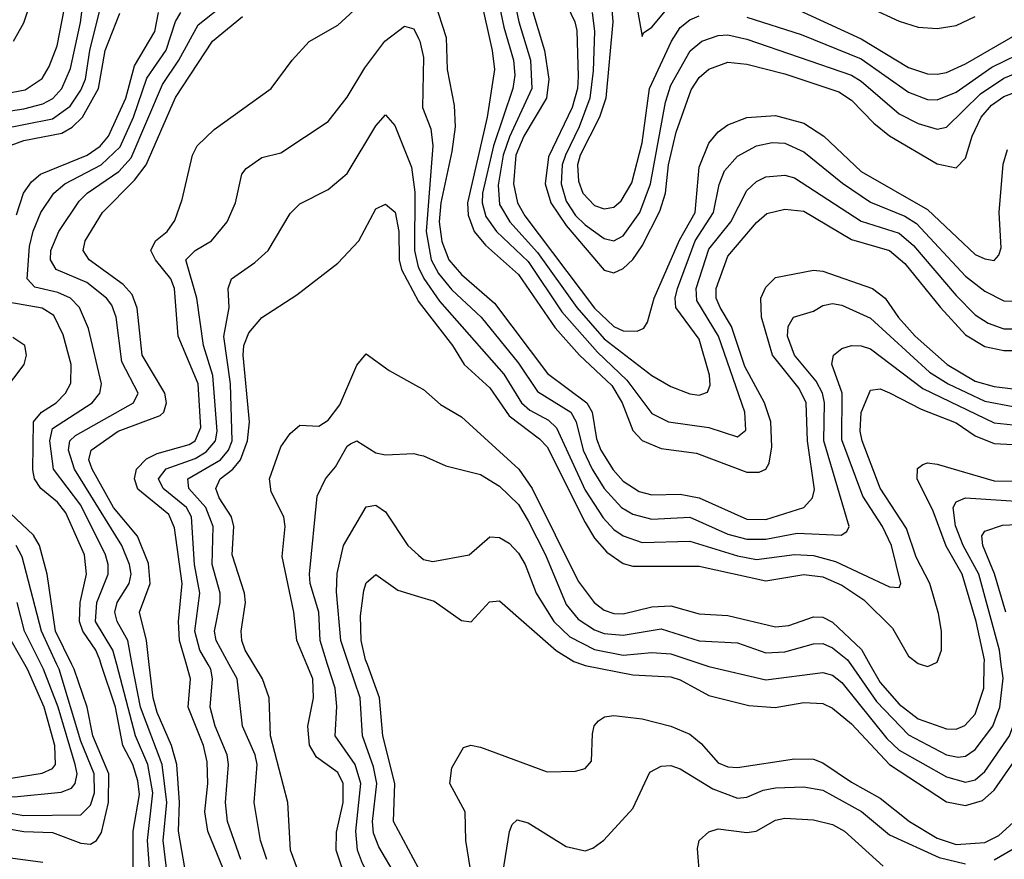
# Model space of a CAD drawing. Header units: inches. Extents: x 990535 to 1117859, y 769386 to 892122.
# Tile 931 of 1056: x 1079161 to 1081231, y 859591 to 861355. Entities that reach past the tile are written whole.
import ezdxf

# ---------------------------------------------------------------- set-up
doc = ezdxf.new("R2010")
doc.units = ezdxf.units.IN
doc.header["$MEASUREMENT"] = 0
for name, color, linetype in [('B0875', 7, 'Continuous'), ('B0876', 7, 'Continuous'), ('B0885', 7, 'Continuous'), ('B0886', 7, 'Continuous')]:
    doc.layers.add(name, color=color, linetype=linetype)

msp = doc.modelspace()

# ---------------------------------------------------------------- linework, layer by layer
at = {"layer": 'B0875', "color": 5}
for points, elevation in [([(1078407.4, 859530), (1078437.5, 859610), (1078455.8, 859644.2), (1078473.6, 859666.4), (1078535.1, 859704.9), (1078650, 859756.8), (1078726.6, 859773.4), (1078790, 859800.5), (1078830, 859807.8), (1078950, 859803.5), (1079130, 859759.3), (1079208.7, 859771.3), (1079230, 859781.7), (1079236.3, 859790), (1079235.3, 859830), (1079212.8, 859910), (1079177.8, 859990), (1079172.1, 860000)], 3880), ([(1078438.5, 859530), (1078464.8, 859610), (1078490, 859644.8), (1078568.6, 859691.4), (1078650, 859722.6), (1078750, 859741.6), (1078812.6, 859767.4), (1078850, 859777.6), (1078950.2, 859769.8), (1079033.3, 859753.3), (1079110, 859727.5), (1079150, 859722.1), (1079248.5, 859731.5), (1079270, 859740.4), (1079277.8, 859750), (1079281.8, 859770), (1079278.2, 859790), (1079242.2, 859910), (1079211.5, 859990), (1079206.4, 860000)], 3860), ([(1078484.7, 859590), (1078502.1, 859617.9), (1078550, 859652.2), (1078630, 859683.6), (1078690, 859698.4), (1078770, 859706), (1078810, 859722.2), (1078850, 859748.4), (1078870, 859750), (1078910, 859740.4), (1079010, 859727.4), (1079110, 859693.3), (1079170, 859682.6), (1079290, 859684.2), (1079310, 859704.5), (1079318.5, 859730), (1079318.2, 859770), (1079290, 859839), (1079244.4, 859990), (1079239.7, 860000)], 3840), ([(1078508, 859572), (1078535.4, 859610), (1078570, 859631), (1078630, 859651.6), (1078690, 859664.6), (1078790, 859673.8), (1078815, 859685), (1078850, 859712.8), (1078870, 859716.6), (1078910, 859704.5), (1079010, 859695.2), (1079110, 859659.3), (1079170, 859648.8), (1079230, 859646.6), (1079290, 859624.7), (1079310, 859622.4), (1079322.6, 859630), (1079333, 859647), (1079348, 859710), (1079348.5, 859770), (1079315.3, 859850), (1079302.8, 859910), (1079275.5, 859990), (1079270.7, 860000)], 3820), ([(1079399.6, 859570), (1079399.6, 859650), (1079413, 859727), (1079410, 859755.7), (1079398.8, 859790), (1079378.4, 859830), (1079362.8, 859910), (1079332.8, 860000)], 3780), ([(1079436, 859544), (1079430.1, 859630), (1079440.9, 859730), (1079430.4, 859790), (1079404.8, 859850), (1079365.3, 860000)], 3760), ([(1079479.9, 859490), (1079463.2, 859630), (1079470.5, 859710), (1079460.6, 859790), (1079415.1, 859910), (1079397.9, 860000)], 3740), ([(1079512.1, 859552.1), (1079495.3, 859650), (1079496.9, 859710), (1079491.5, 859790), (1079480.3, 859830), (1079450, 859898.7), (1079442.1, 859930), (1079433.8, 860000)], 3720), ([(1079589.5, 859569.5), (1079556.8, 859650), (1079550.5, 859690), (1079556.6, 859750), (1079555.7, 859795.7), (1079547.6, 859830), (1079515.4, 859910), (1079520.6, 859970), (1079511.9, 860000)], 3680), ([(1079626, 859590), (1079597.9, 859670), (1079593.9, 859710), (1079600.5, 859790), (1079597.5, 859810), (1079572.5, 859870), (1079561.5, 859910), (1079566.4, 859970), (1079563.2, 859990), (1079557.4, 860000)], 3660), ([(1079680.8, 859590), (1079667.3, 859630), (1079654.4, 859710), (1079660.8, 859790), (1079656.4, 859810), (1079629.6, 859870), (1079618.2, 859970), (1079601.9, 860000)], 3640), ([(1079745.1, 859570), (1079730.7, 859610), (1079725.1, 859710), (1079688.9, 859850), (1079685.8, 859930), (1079672, 859970), (1079653.6, 860000)], 3620), ([(1080000, 859131.8), (1079965.6, 859145.6), (1079944.2, 859164.2), (1079910, 859209.9), (1079896.2, 859236.2), (1079885.9, 859270), (1079868.7, 859371.3), (1079870, 859390), (1079894.2, 859445.8), (1079892.9, 859470), (1079876.6, 859510), (1079840.1, 859570), (1079826.3, 859610), (1079827.5, 859647.5), (1079841.2, 859710), (1079841.3, 859750), (1079830, 859772.9), (1079785.3, 859805.3), (1079770.6, 859830.6), (1079767.3, 859870), (1079778.8, 859930), (1079777.5, 859970), (1079765, 860000)], 3580), ([(1080000, 859166.7), (1079990, 859168.1), (1079970, 859178.8), (1079941.9, 859210), (1079915.3, 859270), (1079910, 859370), (1079935.5, 859424.5), (1079938.5, 859450), (1079918, 859518), (1079882, 859582), (1079871.3, 859610), (1079867.7, 859650), (1079878.8, 859750), (1079866.4, 859790), (1079824.7, 859850), (1079828.2, 859911.8), (1079824.5, 859950), (1079808.6, 860000)], 3560), ([(1080000, 859205.2), (1079990, 859206.5), (1079970, 859223.1), (1079955.2, 859250), (1079947.3, 859290), (1079950, 859317.8), (1079960.1, 859350), (1079985.4, 859394.6), (1079989.9, 859410), (1079988.4, 859430), (1079953.5, 859553.5), (1079916.6, 859616.6), (1079905.4, 859645.4), (1079902.7, 859670), (1079912.4, 859750), (1079905, 859785), (1079882.2, 859850), (1079877, 859930), (1079853.1, 860000)], 3540), ([(1080000, 859571.8), (1079947, 859670), (1079949.8, 859750), (1079924.5, 859850), (1079918, 859930), (1079892.2, 860000)], 3520), ([(1078630, 859587.8), (1078730, 859600.7), (1078797, 859603), (1078830, 859613.5), (1078870, 859637.9), (1078890, 859641.5), (1078990, 859632), (1079110, 859597.6), (1079210, 859584.7)], 3780)]:
    msp.add_lwpolyline(points, dxfattribs=dict(at, elevation=elevation))
at = {"layer": 'B0876', "color": 5}
for points, elevation in [([(1079116, 861124), (1079230, 861146.4), (1079267.1, 861172.9), (1079290, 861207), (1079299.3, 861230), (1079308.8, 861290), (1079348.8, 861451.2)], 3840), ([(1079050, 861184.5), (1079172.6, 861207.4), (1079208.6, 861231.4), (1079223.5, 861256.5), (1079239.9, 861300.1), (1079265.5, 861430)], 3880), ([(1079085.1, 861154.9), (1079170, 861167.2), (1079210, 861177.7), (1079230.8, 861189.2), (1079250, 861210), (1079268, 861252), (1079289.1, 861349.1), (1079296.8, 861410)], 3860), ([(1079148.6, 861310), (1079170, 861347.9), (1079190.1, 861410)], 3920), ([(1079397.9, 860000), (1079388.4, 860050), (1079366, 860090), (1079361, 860110), (1079366, 860130), (1079391.7, 860170), (1079395.3, 860190), (1079392.3, 860210), (1079376, 860250), (1079276.8, 860410), (1079264, 860450), (1079266.9, 860470), (1079278.9, 860481.1), (1079400.6, 860550), (1079410.3, 860570), (1079376.2, 860636.2), (1079364.3, 860730), (1079355, 860755), (1079344.1, 860770), (1079302.5, 860802.5), (1079237.7, 860830), (1079225.8, 860850), (1079227, 860870), (1079243.7, 860910), (1079286.6, 860973.4), (1079303, 860990), (1079370, 861036), (1079395.8, 861064.2), (1079461.2, 861218.8), (1079495.5, 861270), (1079536.3, 861343.7), (1079610, 861402.9)], 3740), ([(1079511.9, 860000), (1079497.5, 860050), (1079494.8, 860090), (1079503.1, 860170), (1079487, 860287), (1079475.1, 860315.1), (1079410, 860368.3), (1079402.7, 860390), (1079407.1, 860410), (1079427.7, 860432.3), (1079450, 860443.3), (1079517.8, 860462.2), (1079530, 860470.1), (1079542.3, 860497.7), (1079536.5, 860590), (1079494.4, 860690), (1079486.5, 860790), (1079478.8, 860810), (1079446.8, 860850), (1079437.3, 860870), (1079447.1, 860890), (1079471.4, 860910), (1079487.3, 860932.7), (1079502.9, 860977.1), (1079524.8, 861070), (1079534.5, 861090), (1079570, 861123.9), (1079689.8, 861210), (1079734.1, 861270), (1079770, 861308.7), (1079830, 861343.2), (1079890, 861398.5)], 3680), ([(1079130, 861086.1), (1079170, 861101.3), (1079250, 861116.6), (1079271.3, 861128.7), (1079293.1, 861150), (1079326.7, 861210), (1079341, 861290), (1079371.6, 861368.4)], 3820), ([(1079154.9, 860945.1), (1079169.6, 860990.4), (1079185.9, 861014.1), (1079205.1, 861030), (1079303.2, 861070), (1079330.7, 861089.3), (1079348.3, 861110), (1079384.2, 861190), (1079402.3, 861257.7), (1079445.4, 861330), (1079453.4, 861370)], 3780), ([(1079365.3, 860000), (1079357.4, 860030), (1079320.8, 860090), (1079323.2, 860130), (1079347.1, 860190), (1079347.5, 860210), (1079341.6, 860230), (1079290, 860334.6), (1079232.6, 860410), (1079225, 860470), (1079230, 860495.5), (1079313.5, 860550), (1079329.9, 860570), (1079333.6, 860590), (1079305.7, 860705.7), (1079287.3, 860750), (1079268.4, 860770), (1079241.8, 860781.8), (1079192.9, 860792.9), (1079177.2, 860810), (1079181.9, 860878.1), (1079189.5, 860910.5), (1079205.9, 860950), (1079233, 860990), (1079256, 861010), (1079332.8, 861050), (1079372.5, 861087.5), (1079400.8, 861150), (1079428.3, 861231.7), (1079468.9, 861291.1), (1079488.8, 861351.2), (1079499.8, 861370)], 3760), ([(1079433.8, 860000), (1079427.8, 860050), (1079413.2, 860110), (1079435.7, 860170), (1079431.8, 860211.8), (1079409.2, 860269.3), (1079358.8, 860330), (1079313.3, 860410), (1079306.8, 860430), (1079311.4, 860450), (1079368.1, 860490), (1079456.9, 860523.1), (1079464.5, 860530), (1079469.7, 860550), (1079466.2, 860570), (1079418.8, 860650), (1079408.4, 860748.4), (1079397.6, 860777.6), (1079378.8, 860798.7), (1079307.1, 860850), (1079294.7, 860870), (1079299.1, 860890), (1079335.7, 860950), (1079402.5, 861017.5), (1079427.3, 861050), (1079488.9, 861191.1), (1079566.8, 861310), (1079630, 861361.4)], 3720), ([(1079557.4, 860000), (1079540, 860030), (1079529.5, 860070), (1079539.9, 860150), (1079528.7, 860210), (1079522.5, 860310), (1079512.2, 860330), (1079462.7, 860370), (1079453.4, 860390), (1079469.2, 860410.8), (1079530, 860433.1), (1079553.5, 860446.5), (1079572.7, 860470), (1079576.7, 860490), (1079567.3, 860607.3), (1079547.7, 860670), (1079533.8, 860770), (1079510.4, 860850), (1079530, 860869.6), (1079564.3, 860890), (1079597.5, 860930), (1079614.8, 860970), (1079628.1, 861030), (1079637.6, 861042.4), (1079670, 861065), (1079710, 861075.2), (1079810, 861141.2), (1079850, 861191.9), (1079886.6, 861253.4), (1079928.9, 861310), (1079970, 861340.9), (1079990, 861335.9), (1080000, 861315.5)], 3660), ([(1079601.9, 860000), (1079574.6, 860050), (1079571, 860070), (1079583, 860130), (1079582.9, 860150), (1079565.8, 860210), (1079567.7, 860290), (1079552.5, 860330), (1079517.2, 860370), (1079515, 860390), (1079583.4, 860430), (1079600, 860450), (1079607.9, 860470), (1079604.3, 860590), (1079590.8, 860689.2), (1079601.4, 860750), (1079599.9, 860790), (1079606.6, 860810), (1079655.6, 860844.4), (1079683.4, 860870), (1079730, 860947.3), (1079750, 860967.9), (1079810, 860998), (1079850, 861031.7), (1079910, 861131.9), (1079930, 861154.7), (1079950, 861132.2), (1079984.8, 861044.8), (1079992.2, 860992.2), (1079991.5, 860870), (1079998.2, 860838.1), (1080000, 860834.1)], 3640), ([(1079653.6, 860000), (1079635.1, 860030), (1079628.2, 860050), (1079627, 860070), (1079636.3, 860130), (1079633.8, 860150), (1079608.1, 860230), (1079611.8, 860290), (1079606.3, 860310), (1079580.7, 860350), (1079573.5, 860370), (1079582.6, 860390), (1079609.4, 860410.6), (1079625.2, 860430), (1079640, 860470), (1079644.5, 860510), (1079631, 860650), (1079632.2, 860670), (1079643.3, 860696.7), (1079670, 860728.9), (1079743.6, 860776.4), (1079830, 860843.4), (1079874.2, 860890), (1079910, 860957.7), (1079930, 860967.4), (1079950.4, 860950.4), (1079958.4, 860910), (1079959.1, 860850), (1079963.7, 860830), (1080000, 860762.5)], 3620), ([(1079332.8, 860000), (1079329.5, 860010), (1079321.5, 860030), (1079293.7, 860070), (1079287, 860090), (1079288.6, 860130), (1079302, 860190), (1079297.6, 860230), (1079258.6, 860318.6), (1079240.7, 860340.7), (1079205.5, 860370), (1079192.4, 860390), (1079188.9, 860408.9), (1079190, 860510), (1079206.8, 860530), (1079238.1, 860550), (1079257.9, 860570), (1079268.9, 860591.1), (1079269.7, 860630), (1079252.9, 860692.9), (1079233.2, 860733.2), (1079208.5, 860748.5), (1079140.4, 860760.4)], 3780), ([(1079127.5, 860572.5), (1079171, 860630), (1079175.9, 860650), (1079172.4, 860670), (1079147, 860687)], 3820), ([(1079765, 860000), (1079744.2, 860050), (1079737.6, 860110), (1079713, 860227), (1079719.5, 860290), (1079716.8, 860310), (1079690, 860362.5), (1079686.5, 860390), (1079710, 860457.1), (1079730, 860485.5), (1079750, 860502.8), (1079790, 860500.9), (1079810, 860513.2), (1079834.2, 860545.8), (1079870, 860629.2), (1079890, 860652.7), (1079938, 860618), (1080000, 860583.5)], 3580), ([(1079808.6, 860000), (1079792.7, 860050), (1079790.4, 860110), (1079771.7, 860170), (1079770.6, 860189.4), (1079786.5, 860353.5), (1079804.5, 860390), (1079825, 860415), (1079850, 860459), (1079856.7, 860463.3), (1079870, 860470.1), (1079910, 860445), (1079930, 860440.7), (1079990, 860443), (1080000, 860440.8)], 3560), ([(1079270.7, 860000), (1079236.6, 860070), (1079219.3, 860190), (1079202.6, 860250), (1079190, 860271.8), (1079129.4, 860329.4)], 3820), ([(1079853.1, 860000), (1079836.1, 860050), (1079827.3, 860152.7), (1079828.6, 860191.4), (1079841.9, 860250), (1079890, 860330.9), (1079910, 860334.4), (1079930, 860320.4), (1079977.4, 860250), (1080000, 860229.5)], 3540), ([(1079239.7, 860000), (1079206.8, 860070), (1079166.2, 860226.2), (1079153.8, 860250)], 3840), ([(1079892.2, 860000), (1079888.5, 860010), (1079878.9, 860050), (1079878.1, 860101.9), (1079884.9, 860155.1), (1079890, 860171.3), (1079910, 860189.3), (1079956.4, 860156.4), (1080000, 860143)], 3520), ([(1079206.4, 860000), (1079171.1, 860070), (1079156.1, 860130)], 3860), ([(1079172.1, 860000), (1079132.1, 860070)], 3880)]:
    msp.add_lwpolyline(points, dxfattribs=dict(at, elevation=elevation))
at = {"layer": 'B0885', "color": 5}
for points, elevation in [([(1080344.4, 860000), (1080350, 859998.1), (1080450, 859978.4), (1080530, 859973.8), (1080550, 859967.7), (1080610, 859934.8), (1080694, 859914), (1080749.8, 859909.8), (1080810, 859919.9), (1080850, 859917.7), (1080870, 859908.4), (1080910, 859875), (1080990, 859789.6), (1081110, 859711.4), (1081150, 859703.9), (1081185.6, 859714.4), (1081210, 859736.2), (1081275.3, 859830), (1081291.3, 859870), (1081302.6, 859970), (1081301.2, 859990), (1081298.4, 860000)], 3520), ([(1080597.7, 860000), (1080610, 859995.9), (1080730, 859967.4), (1080850, 859982.8), (1080870, 859977.2), (1080890, 859961.9), (1080984.5, 859844.5), (1081010, 859820), (1081110, 859764), (1081150, 859752.4), (1081170, 859757.8), (1081190, 859775.4), (1081242.3, 859850), (1081257.2, 859890), (1081264.9, 859964.9), (1081261.8, 860000)], 3540), ([(1080908.3, 860000), (1080962.5, 859922.5), (1081030, 859852.3), (1081110, 859810.1), (1081134.5, 859805.5), (1081150, 859807.4), (1081170, 859821.4), (1081206.8, 859870), (1081221.7, 859910), (1081228.5, 859971.5), (1081224.9, 860000)], 3560), ([(1080948.8, 860000), (1080970, 859962.3), (1081010, 859916.9), (1081050, 859885.9), (1081110, 859864.7), (1081130, 859864.2), (1081148.5, 859871.5), (1081170, 859895.2), (1081188, 859950), (1081189.2, 860000)], 3580), ([(1081056.4, 860000), (1081070, 859996), (1081079.3, 860000)], 3620), ([(1080109.3, 859569.3), (1080099.1, 859630), (1080097.5, 859690), (1080065.6, 859750), (1080070, 859782.6), (1080094.5, 859825.5), (1080109.8, 859830.2), (1080130, 859826.5), (1080270, 859774.3), (1080330, 859775.9), (1080350, 859781.4), (1080363.5, 859796.5), (1080365.6, 859854.4), (1080369, 859871), (1080378.3, 859881.7), (1080390.4, 859889.6), (1080410, 859892.4), (1080470, 859885.7), (1080530, 859870.3), (1080570, 859853.5), (1080594.2, 859834.2), (1080630, 859793.2), (1080650, 859785.1), (1080670, 859783.8), (1080790, 859801.9), (1080830, 859800.8), (1080850, 859793.2), (1080910, 859752.5), (1080970, 859719.3), (1081032, 859670), (1081090, 859635.1), (1081130, 859621.7), (1081190, 859626.2), (1081219.5, 859640.5), (1081250, 859667.9)], 3480), ([(1080162.5, 859470), (1080191, 859649), (1080196.6, 859663.4), (1080206.8, 859673.2), (1080230, 859667.5), (1080310, 859617.3), (1080350, 859608.6), (1080366.2, 859613.9), (1080389.2, 859630.8), (1080450, 859697.4), (1080486, 859774), (1080510, 859786.6), (1080530, 859787.6), (1080550, 859780.7), (1080618.8, 859738.8), (1080670, 859719), (1080690, 859720.9), (1080724.3, 859735.7), (1080750, 859741), (1080810, 859743), (1080850, 859735.7), (1080931, 859691), (1080990, 859641.9), (1081094.4, 859594.4), (1081150, 859581)], 3460), ([(1080591.2, 859550), (1080586.4, 859613.6), (1080589.9, 859630.1), (1080610, 859648.1), (1080630, 859654.6), (1080690, 859646.8), (1080709.6, 859650), (1080750, 859672.9), (1080770, 859676.7), (1080830, 859673.6), (1080870, 859663.4), (1080895.1, 859650), (1080976.4, 859576.4)], 3440), ([(1081210, 859589.8), (1081250, 859612.6)], 3460)]:
    msp.add_lwpolyline(points, dxfattribs=dict(at, elevation=elevation))
at = {"layer": 'B0886', "color": 5}
for points, elevation in [([(1080189.9, 861450), (1080210.7, 861350), (1080235, 861270), (1080238.3, 861210), (1080191, 861109), (1080177.7, 861070), (1080166.9, 861006.9), (1080170, 860966.8), (1080191.6, 860930), (1080250, 860865.9), (1080332.5, 860750), (1080390, 860684), (1080490, 860607.4), (1080530, 860584.3), (1080570, 860568.5), (1080590, 860565.8), (1080607.6, 860572.4), (1080612.8, 860587.2), (1080611.8, 860608.2), (1080590, 860683.8), (1080540.8, 860750), (1080539.4, 860770), (1080544.3, 860790), (1080581.4, 860890), (1080620, 860950), (1080631.5, 861008.5), (1080643, 861037), (1080670, 861067.9), (1080710, 861089.4), (1080743.2, 861096.8), (1080770, 861095.1), (1080810, 861077.4), (1080891.4, 861011.4), (1080950, 860971.4), (1081022.1, 860942.1), (1081046.8, 860926.8), (1081150, 860816.2), (1081190, 860784.4), (1081230, 860764.2), (1081250, 860763.1)], 3760), ([(1080160.5, 861430), (1080178.8, 861338.8), (1080199.3, 861270), (1080202.1, 861237.9), (1080198.3, 861210), (1080157.4, 861090), (1080134.4, 860990), (1080133.4, 860970), (1080141.6, 860941.6), (1080163.4, 860910), (1080230, 860846.8), (1080300.9, 860740.9), (1080375.9, 860655.9), (1080437.4, 860597.4), (1080490, 860527.3), (1080525.5, 860510), (1080610, 860497.9), (1080670, 860478), (1080687.9, 860492.1), (1080686.1, 860530), (1080630.7, 860690), (1080584.7, 860764.8), (1080583.6, 860790), (1080610, 860872.7), (1080656, 860930), (1080690, 860996.1), (1080710, 861014.8), (1080730, 861024.5), (1080770, 861028), (1080790, 861022.2), (1080930, 860931.8), (1081010, 860906.2), (1081040.6, 860880.6), (1081130, 860775.1), (1081170, 860734.8), (1081197, 860717), (1081230, 860705), (1081270, 860705.5)], 3740), ([(1080296.5, 861416.5), (1080328.3, 861350), (1080332.3, 861332.3), (1080335.1, 861235.1), (1080333.7, 861210), (1080323, 861170), (1080273.1, 861066.9), (1080266.1, 861010), (1080277.6, 860970), (1080310, 860922.1), (1080390, 860828.6), (1080410, 860822.9), (1080430, 860832), (1080450, 860850.8), (1080470, 860879.7), (1080507.2, 860952.8), (1080519.2, 860990), (1080525.2, 861050), (1080541.2, 861118.8), (1080572.6, 861207.4), (1080590, 861233.2), (1080610, 861250.8), (1080650, 861265.8), (1080690, 861261), (1080770, 861240.8), (1080883.1, 861203.1), (1080910, 861185.9), (1080957.2, 861137.2), (1080990, 861110.6), (1081090, 861051.8), (1081130, 861043.3), (1081150, 861063.8), (1081163.7, 861110), (1081182.9, 861150), (1081204.5, 861175.5), (1081230, 861193.3), (1081310, 861223.3)], 3820), ([(1080130, 861400.6), (1080154.9, 861290), (1080159.6, 861250), (1080144.3, 861150), (1080102.5, 860970), (1080104.2, 860944.2), (1080116.6, 860910), (1080140.7, 860880.7), (1080210, 860819.4), (1080287.2, 860707.2), (1080338.2, 860650), (1080406.2, 860586.2), (1080427.7, 860550), (1080450, 860491.9), (1080470, 860470.4), (1080510, 860454.1), (1080583.9, 860443.9), (1080690, 860404.2), (1080716.2, 860403.8), (1080729.9, 860410.1), (1080736.9, 860423.1), (1080742.7, 860457.3), (1080740.3, 860510), (1080727, 860550), (1080685.8, 860625.8), (1080657.4, 860710), (1080633.8, 860750), (1080625.7, 860770), (1080625.2, 860790), (1080650, 860857.7), (1080710, 860928.8), (1080732.1, 860947.9), (1080770, 860956.9), (1080810, 860952.4), (1080910, 860892.7), (1080990, 860869.6), (1081022.3, 860842.3), (1081096.8, 860750), (1081150, 860692.6), (1081190, 860668.3), (1081230, 860659.5), (1081270, 860659.5)], 3720), ([(1080790, 861378.9), (1080930, 861314.5), (1081030, 861254.3), (1081070, 861241.3), (1081090, 861240.2), (1081110, 861243.8), (1081150, 861261.9), (1081408.4, 861411.6)], 3880), ([(1080888.2, 861408.2), (1081010, 861352), (1081050, 861339.2), (1081090, 861336), (1081130, 861342.8), (1081170, 861361.4)], 3920), ([(1080033.3, 861393.3), (1080057.7, 861317.7), (1080060.2, 861250), (1080074.4, 861174.4), (1080076.6, 861130), (1080070, 861078), (1080046.5, 860970), (1080043, 860930), (1080048.5, 860888.5), (1080063.8, 860850), (1080090, 860819.3), (1080159.2, 860759.2), (1080271.1, 860611.1), (1080353.5, 860550), (1080365.1, 860530), (1080374.1, 860474.1), (1080383, 860450), (1080408.8, 860408.8), (1080430, 860384.8), (1080463.6, 860363.6), (1080490, 860356.1), (1080550, 860357.9), (1080589.9, 860349.9), (1080690, 860305.6), (1080730, 860304.9), (1080809.9, 860330), (1080828, 860350), (1080832.3, 860367.7), (1080817.4, 860470), (1080814.6, 860550), (1080799.7, 860579.7), (1080744.2, 860650), (1080721, 860730), (1080719.4, 860770), (1080730, 860792.7), (1080750, 860813.1), (1080830, 860828.4), (1080850, 860826.3), (1080953.8, 860790), (1080980.9, 860770), (1081008.7, 860728.7), (1081043.6, 860690), (1081110.9, 860630), (1081170, 860595.5), (1081210, 860584.3), (1081250, 860579.3)], 3680), ([(1080238.1, 861378.1), (1080264.3, 861290), (1080273.9, 861230), (1080269, 861190), (1080221, 861110), (1080204.2, 861070), (1080199.1, 861010), (1080207.8, 860970), (1080223, 860943), (1080370, 860748.5), (1080410, 860710.3), (1080430, 860701), (1080459.6, 860700.4), (1080473.6, 860706.4), (1080480.8, 860719.3), (1080495.1, 860770), (1080548.4, 860891.6), (1080581, 860950), (1080590, 861044.7), (1080610, 861095.1), (1080630, 861119.3), (1080650, 861134.2), (1080690, 861149.1), (1080750, 861153.4), (1080810, 861137.4), (1080852, 861110), (1080930, 861036.1), (1081070, 860956), (1081170, 860861.7), (1081190, 860852.2), (1081210, 860849.1), (1081219.7, 860860.3), (1081224.3, 860875.7), (1081220.1, 860950), (1081229, 861051), (1081238, 861082)], 3780), ([(1080405.4, 861385.4), (1080408.5, 861350), (1080393.8, 861190), (1080380, 861150), (1080339.7, 861070), (1080334.1, 861050), (1080335.8, 861015.8), (1080345, 860990), (1080370, 860964.4), (1080390, 860957.7), (1080410, 860961), (1080425.8, 860974.2), (1080448.1, 861011.9), (1080470, 861096.2), (1080485, 861210), (1080531.4, 861310), (1080550, 861338.2), (1080570, 861354.8), (1080590, 861363)], 3860), ([(1080457.4, 861390), (1080470, 861319.3), (1080472.8, 861327.2), (1080490, 861339), (1080522.7, 861377.3)], 3880), ([(1080364.9, 861370), (1080369.7, 861329.7), (1080367.1, 861247.1), (1080359.8, 861190), (1080337.6, 861130), (1080308.4, 861070), (1080302, 861050), (1080299.5, 861010), (1080310, 860973.8), (1080330, 860943.6), (1080350, 860923.5), (1080390, 860895.3), (1080410, 860890.4), (1080430, 860900.4), (1080465.1, 860950), (1080487.7, 861010), (1080518.8, 861181.2), (1080530, 861217.3), (1080570.5, 861289.5), (1080595.2, 861310), (1080630, 861321.9), (1080650, 861323), (1080690, 861314), (1080910, 861238.1), (1080930, 861225.7), (1081010, 861156.9), (1081050, 861136.9), (1081090, 861124.5), (1081110, 861129.2), (1081181, 861199), (1081230, 861232.2), (1081310, 861265.1)], 3840), ([(1080690, 861360.4), (1080804, 861324), (1080930, 861272.6), (1081030, 861202.2), (1081070, 861187.3), (1081090, 861186.4), (1081130, 861202.5), (1081205.1, 861254.9), (1081285.7, 861294.3)], 3860), ([(1080000, 861315.5), (1080002.7, 861310), (1080010, 861275.5), (1080008.2, 861170), (1080025.4, 861125.4), (1080030, 861090), (1080015.7, 860910), (1080026.2, 860850), (1080041.4, 860821.4), (1080070, 860787.2), (1080131.4, 860730), (1080210, 860632.8), (1080250, 860573.8), (1080320.2, 860530), (1080331.2, 860510), (1080346.1, 860450), (1080364.8, 860410), (1080390, 860369.7), (1080426.3, 860330), (1080450, 860315.5), (1080490, 860305.2), (1080570, 860309.8), (1080650, 860273.9), (1080690, 860263.2), (1080730, 860263.5), (1080795.9, 860275.9), (1080888.2, 860271.8), (1080900.5, 860279.5), (1080905.4, 860290), (1080851.8, 860470), (1080853.4, 860550), (1080849.1, 860570), (1080835.4, 860595.4), (1080790.5, 860650), (1080775.5, 860690), (1080776.7, 860710), (1080788.2, 860730), (1080830, 860742.5), (1080850, 860754), (1080870, 860758.7), (1080890, 860754.8), (1080950, 860727.8), (1081074.3, 860614.3), (1081113.5, 860590), (1081190, 860553), (1081250, 860542.3)], 3660), ([(1080000, 860834.1), (1080010.7, 860810.7), (1080043.6, 860763.6), (1080179.3, 860610), (1080216, 860550), (1080234.1, 860534.1), (1080273.3, 860513.2), (1080290, 860497.3), (1080350, 860366.3), (1080387.8, 860307.8), (1080410, 860283.9), (1080430, 860270.1), (1080470, 860256.1), (1080570, 860259), (1080670, 860228.2), (1080710, 860220.5), (1080790, 860230.7), (1080830, 860229), (1080876.1, 860216.1), (1080990, 860163.1), (1081010, 860162), (1081013.8, 860170), (1080994.3, 860250), (1080975.3, 860290), (1080933.7, 860353.7), (1080890, 860472.2), (1080890.4, 860570), (1080868.7, 860631.3), (1080871.9, 860650), (1080890, 860663.8), (1080909.7, 860670), (1080930, 860669.7), (1080950, 860663.1), (1081060, 860580), (1081210, 860507.4), (1081250, 860503.3)], 3640), ([(1080000, 860762.5), (1080000.9, 860760.9), (1080071.1, 860670), (1080096, 860630), (1080150, 860581.2), (1080190, 860522.1), (1080254.3, 860474.3), (1080270, 860457.6), (1080350, 860298.5), (1080370, 860265.2), (1080395.6, 860235.6), (1080430, 860211.8), (1080450, 860206.2), (1080590, 860206.3), (1080730, 860176), (1080810, 860188.8), (1080850, 860183.9), (1080890, 860166.5), (1080935.6, 860135.6), (1080996.1, 860076.1), (1081030, 860017.5), (1081050, 860001.9), (1081056.4, 860000)], 3620), ([(1080000, 860583.5), (1080010, 860577.9), (1080045.9, 860545.9), (1080090, 860520.3), (1080210.4, 860410), (1080238.4, 860370), (1080335.3, 860175.3), (1080369.1, 860130), (1080390, 860113.9), (1080410, 860106.9), (1080430, 860106.6), (1080490, 860121.3), (1080530, 860123), (1080590, 860106.3), (1080650, 860103.2), (1080750, 860079.3), (1080778.2, 860081.8), (1080830, 860100.1), (1080850, 860099.6), (1080870, 860089.2), (1080931.3, 860031.3), (1080948.8, 860000)], 3580), ([(1081079.3, 860000), (1081090, 860004.6), (1081098.9, 860030), (1081099.3, 860070), (1081092.9, 860107.1), (1081074.5, 860170), (1081045.6, 860225.6), (1081025.8, 860285.8), (1080970.1, 860370.1), (1080932.7, 860470), (1080928.3, 860490), (1080930.4, 860529.6), (1080950, 860576.6), (1080970, 860579), (1080990, 860571), (1081056.3, 860536.3), (1081130, 860507.4), (1081170, 860480.7), (1081210, 860464.2), (1081250, 860462.4)], 3620), ([(1080000, 860440.8), (1080010, 860438.6), (1080057.3, 860417.3), (1080130, 860398.8), (1080170, 860374.3), (1080210, 860335.8), (1080230, 860301.6), (1080266.6, 860230), (1080310, 860126.2), (1080335.5, 860095.5), (1080370, 860072.7), (1080390, 860064.9), (1080430, 860061.3), (1080510, 860075.1), (1080590, 860049.3), (1080670, 860045.4), (1080730, 860024.5), (1080770, 860026.3), (1080830, 860043.6), (1080850, 860044.2), (1080870, 860035.2), (1080901.4, 860010), (1080908.3, 860000)], 3560), ([(1081189.2, 860000), (1081189.4, 860010), (1081171.8, 860090), (1081142.6, 860190), (1081108.7, 860248.7), (1081081.8, 860321.8), (1081048.3, 860390), (1081048.4, 860411.6), (1081059.9, 860420.1), (1081070, 860423.6), (1081090, 860420.8), (1081210, 860386.1), (1081325.4, 860385.4)], 3580), ([(1081224.9, 860000), (1081221.1, 860030), (1081177.6, 860190), (1081144.8, 860250), (1081128.7, 860291.3), (1081123.6, 860330), (1081130, 860341.8), (1081150, 860350.3), (1081310, 860339.8)], 3560), ([(1081234.2, 860110), (1081210.5, 860190.5), (1081186, 860250), (1081184.3, 860270), (1081190, 860280.1), (1081227.5, 860292.5), (1081290, 860295.3)], 3540), ([(1080000, 860229.5), (1080010, 860220.5), (1080030, 860216.4), (1080106, 860230), (1080150, 860268.2), (1080170, 860267.1), (1080190, 860254.6), (1080210, 860233.5), (1080223.6, 860210), (1080247.3, 860150), (1080284.1, 860090), (1080317.7, 860057.7), (1080370, 860031.2), (1080430, 860019.4), (1080490, 860025.3), (1080530, 860022.4), (1080597.7, 860000)], 3540), ([(1080000, 860143), (1080032.8, 860132.8), (1080090, 860092.2), (1080110.7, 860089.3), (1080148.7, 860131.3), (1080170, 860133.6), (1080289.4, 860029.4), (1080326.2, 860006.2), (1080344.4, 860000)], 3520)]:
    msp.add_lwpolyline(points, dxfattribs=dict(at, elevation=elevation))

doc.saveas('drawing.dxf')
